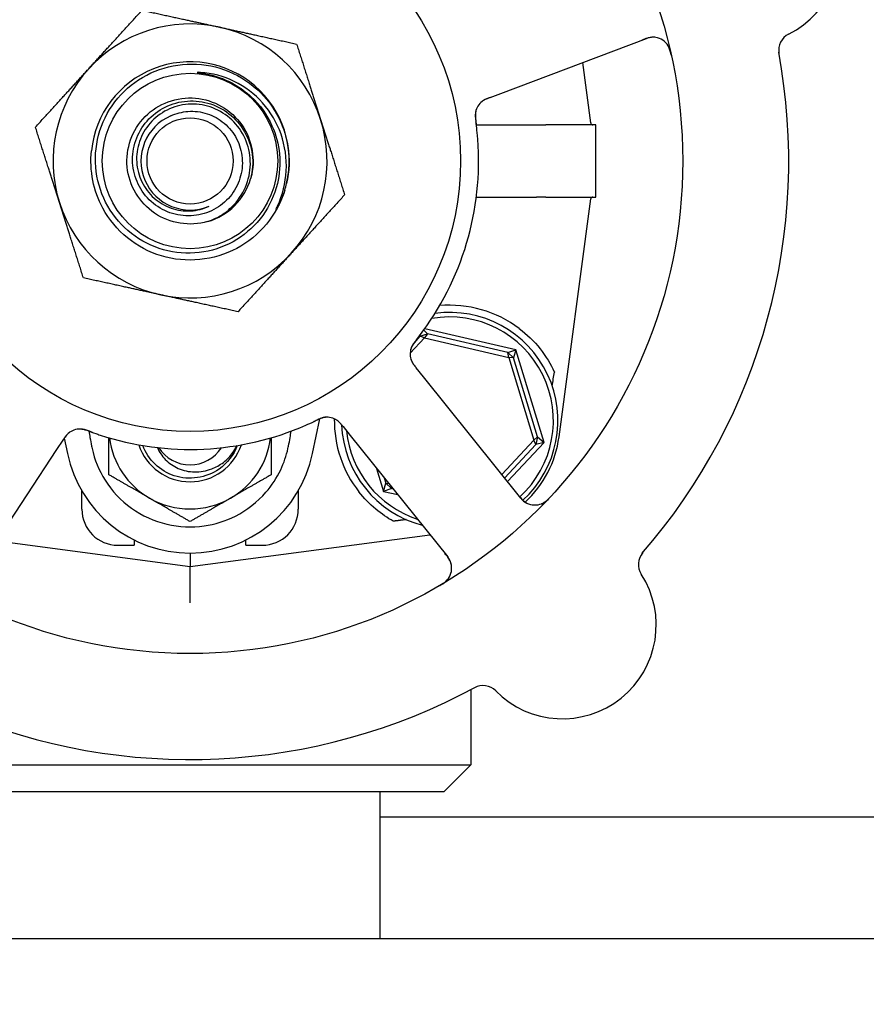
# Model space of a CAD drawing. Header units: inches. Extents: x 36 to 1719, y -84 to 1122.
# Tile 551 of 558: x 1062.52 to 1065.46, y 894.84 to 898.26. Entities that reach past the tile are written whole.
import ezdxf

# ---------------------------------------------------------------- set-up
doc = ezdxf.new("R2010")
doc.units = ezdxf.units.IN
doc.header["$LTSCALE"] = 48
doc.header["$MEASUREMENT"] = 0
doc.layers.add('Dimension (ANSI)', color=7, linetype='Continuous', lineweight=25)
doc.layers.add('Visible (ANSI)', color=7, linetype='Continuous', lineweight=30)
doc.styles.add('Note Text (ANSI)', font='tahoma.ttf')
doc.dimstyles.new('Architectural (ANSI)', dxfattribs={"dimscale": 48, "dimtxt": 0.125, "dimasz": 0.098425, "dimexe": 0.125, "dimexo": 0.0625, "dimgap": 0.031496, "dimtad": 0, "dimtih": 1, "dimtoh": 1, "dimdec": 4, "dimrnd": 1e-08, "dimzin": 3, "dimdsep": 46, "dimlunit": 4, "dimtxsty": 'Note Text (ANSI)', "dimcen": 0.09, "dimdle": 0.393701, "dimclrd": 256, "dimclre": 256, "dimclrt": 256, "dimadec": 0, "dimazin": 3, "dimtfac": 0.96, "dimtofl": 0, "dimtmove": 0, "dimatfit": 3, "dimfxl": 1, "dimfrac": 2, "dimtolj": 1, "dimtzin": 12, "dimlwd": -1, "dimlwe": -1, "dimarcsym": 0})

# ---------------------------------------------------------------- blocks, each defined once
blk = doc.blocks.new('*D17')
at = {"layer": 'Defpoints', "color": 0, "transparency": 16777216}
for p in [(1046.9177, 898.4914), (1046.9177, 757.4914), (1135.1195, 757.4914)]:
    blk.add_point(p, dxfattribs=at)
at = {"layer": 'Dimension (ANSI)', "transparency": 16777216}
for p, q in [((1049.9177, 898.4914), (1141.1195, 898.4914)), ((1135.1195, 893.767), (1135.1195, 837.1221)), ((1135.1195, 762.2158), (1135.1195, 827.8607)), ((1049.9177, 757.4914), (1141.1195, 757.4914))]:
    blk.add_line(p, q, dxfattribs=at)
for points in [[(1134.3321, 893.767), (1135.9069, 893.767), (1135.1195, 898.4914)], [(1134.3321, 762.2158), (1135.9069, 762.2158), (1135.1195, 757.4914)]]:
    blk.add_solid(points, dxfattribs=at)
at = {"layer": 'Dimension (ANSI)', "transparency": 16777216, "insert": (1125.0215, 835.6103), "char_height": 6, "attachment_point": 1, "style": 'Note Text (ANSI)'}
blk.add_mtext('\\A1;11\'-9"', dxfattribs=at)

msp = doc.modelspace()

# ---------------------------------------------------------------- linework, layer by layer
at = {"layer": 'Visible (ANSI)'}
for p, q in [((1064.19113, 898.00054), (1064.6955, 898.19154)), ((1064.50273, 897.89818), (1064.47481, 898.10797)), ((1064.15383, 897.98641), (1064.19113, 898.00054)), ((1064.10615, 897.89168), (1064.31457, 897.89168)), ((1064.52028, 897.8914), (1064.34667, 897.8914)), ((1064.52028, 897.6414), (1064.52028, 897.8914)), ((1064.10615, 897.64112), (1064.31457, 897.64112)), ((1064.34667, 897.6414), (1064.52028, 897.6414)), ((1064.39292, 896.80974), (1064.50273, 897.63462)), ((1063.91066, 897.15869), (1063.89636, 897.14336)), ((1063.91066, 897.15869), (1063.93655, 897.16659)), ((1063.91066, 897.15869), (1063.91148, 897.16302)), ((1063.92659, 897.15285), (1063.91066, 897.15869)), ((1063.92374, 897.17957), (1063.93655, 897.16659)), ((1063.93655, 897.16659), (1063.92659, 897.15285)), ((1064.24301, 897.11172), (1063.92745, 897.18473)), ((1064.21547, 897.10206), (1063.93655, 897.16659)), ((1063.87691, 897.09962), (1063.92659, 897.15285)), ((1063.92659, 897.15285), (1064.21839, 897.08534)), ((1064.21547, 897.10206), (1064.24301, 897.11172)), ((1064.21547, 897.10206), (1064.23526, 897.08359)), ((1064.21839, 897.08534), (1064.21547, 897.10206)), ((1064.24301, 897.11172), (1064.23526, 897.08359)), ((1064.34097, 896.79076), (1064.24301, 897.11172)), ((1064.23526, 897.08359), (1064.21839, 897.08534)), ((1064.21839, 897.08534), (1064.30582, 896.79889)), ((1064.31883, 896.80977), (1064.23526, 897.08359)), ((1063.92304, 897.01775), (1063.89806, 897.04888)), ((1064.26056, 896.59709), (1063.92304, 897.01775)), ((1063.53894, 896.75185), (1063.56438, 896.87257)), ((1063.64459, 896.84547), (1063.66955, 896.81437)), ((1063.66955, 896.81437), (1064.00706, 896.3937)), ((1062.65202, 896.76564), (1062.67391, 896.79901)), ((1062.6779, 896.80504), (1062.68911, 896.75185)), ((1064.30582, 896.79889), (1064.19441, 896.67953)), ((1064.20429, 896.66722), (1064.31273, 896.7834)), ((1064.21417, 896.6549), (1064.34097, 896.79076)), ((1064.30582, 896.79889), (1064.31883, 896.80977)), ((1064.31273, 896.7834), (1064.30582, 896.79889)), ((1064.31883, 896.80977), (1064.31273, 896.7834)), ((1064.34097, 896.79076), (1064.31273, 896.7834)), ((1064.31883, 896.80977), (1064.34097, 896.79076)), ((1062.35625, 896.31465), (1062.65202, 896.76564)), ((1063.76073, 896.70072), (1063.78504, 896.62107)), ((1063.78504, 896.62107), (1063.79279, 896.64921)), ((1063.7871, 896.66785), (1063.79279, 896.64921)), ((1063.79279, 896.64921), (1063.80291, 896.64815)), ((1063.81258, 896.63074), (1063.79279, 896.64921)), ((1062.73903, 896.55922), (1062.73903, 896.62243)), ((1063.48903, 896.62243), (1063.48903, 896.55922)), ((1063.81258, 896.63074), (1063.78504, 896.62107)), ((1063.78504, 896.62107), (1063.83366, 896.60982)), ((1063.81138, 896.63759), (1063.81258, 896.63074)), ((1063.81258, 896.63074), (1063.81786, 896.62952)), ((1062.44454, 896.44927), (1063.11403, 896.36015)), ((1062.92028, 896.45277), (1062.92028, 896.43422)), ((1063.11403, 896.36015), (1063.94521, 896.4708)), ((1063.30778, 896.43422), (1063.30778, 896.45277)), ((1062.86403, 896.43422), (1062.92028, 896.43422)), ((1063.11403, 896.40715), (1063.11403, 896.36015)), ((1063.30778, 896.43422), (1063.36403, 896.43422)), ((1063.11403, 896.23405), (1063.11403, 896.36015)), ((1064.08778, 895.93407), (1064.08778, 895.67265)), ((1062.14028, 895.67265), (1064.08778, 895.67265)), ((1063.99403, 895.5789), (1064.08778, 895.67265)), ((1063.99403, 895.5789), (1062.23403, 895.5789)), ((1063.77153, 895.5789), (1063.77153, 895.0714)), ((1092.16768, 895.4914), (1063.77153, 895.4914)), ((1052.24768, 895.0714), (1091.74768, 895.0714))]:
    msp.add_line(p, q, dxfattribs=at)
for radius in [1.7075, 0.9375, 0.30408, 0.14917]:
    msp.add_circle((1063.11403, 897.7664), radius, dxfattribs=at)
for centre, radius, start, end in [((1065.04285, 898.49685), 0.325, 296.66113, 104.82247), ((1063.11403, 897.7664), 0.475, 77.64769, 137.64769), ((1063.11403, 897.7664), 0.475, 17.64769, 77.64769), ((1064.71763, 898.13309), 0.0625, 12.88035, 110.7418), ((1065.21672, 898.15055), 0.0625, 116.66113, 190.3534), ((1063.11403, 897.7664), 2.075, 318.99965, 10.48395), ((1063.11403, 897.7664), 0.34375, 346.81176, 174.08625), ((1063.11403, 897.7664), 0.34375, 346.81176, 174.08625), ((1063.11403, 897.7664), 0.475, 137.64769, 197.64769), ((1064.16481, 897.92374), 0.0625, 128.31583, 168.22862), ((1063.11403, 897.7664), 0.17, 112.97308, 292.97308), ((1063.11403, 897.7664), 0.475, 317.64769, 17.64769), ((1064.51048, 897.89921), 0.00781, 187.58266, 270), ((1063.11403, 897.7664), 1, 323.83299, 5.65061), ((1063.11403, 897.7664), 0.21875, 286.09118, 343.65421), ((1063.11403, 897.7664), 0.34375, 342.85926, 346.81176), ((1064.51048, 897.63359), 0.00781, 90, 172.41734), ((1063.11403, 897.7664), 0.475, 197.64769, 257.64769), ((1063.11403, 897.7664), 0.475, 257.64769, 317.64769), ((1064.01403, 896.8664), 0.4, 52.97261, 94.99892), ((1064.01403, 896.8664), 0.35938, 312.5485, 99.97535), ((1064.01403, 896.8664), 0.375, 312.58331, 97.82604), ((1063.93936, 897.09728), 0.0625, 161.2706, 202.30345), ((1063.11403, 897.7664), 1, 251.83299, 293.65061), ((1063.58838, 896.81566), 0.0625, 56.31583, 96.22862), ((1064.01403, 896.8664), 0.4, 179.10653, 218.18136), ((1064.01403, 896.8664), 0.375, 182.20116, 255.29323), ((1062.7327, 896.77468), 0.0625, 89.2706, 130.30345), ((1064.01403, 896.8664), 0.35938, 185.69755, 251.78605), ((1063.11403, 896.8414), 0.2815, 187.18473, 240), ((1063.11403, 896.8414), 0.18733, 198.38115, 341.61885), ((1063.11403, 896.8414), 0.2815, 300, 352.81527), ((1064.0212, 896.85922), 0.375, 312.75403, 352.41734), ((1063.11403, 896.8414), 0.43425, 191.9007, 348.0993), ((1063.11403, 896.8414), 0.12866, 212.48137, 327.51863), ((1063.11403, 896.8414), 0.2815, 240, 300), ((1064.3093, 896.63621), 0.0625, 218.7418, 316.60325), ((1062.86403, 896.55922), 0.125, 180, 270), ((1063.36403, 896.55922), 0.125, 270, 0), ((1064.7304, 896.36774), 0.0625, 139.1302, 212.82247), ((1063.95832, 896.35459), 0.0625, 300.88035, 38.7418), ((1064.40476, 896.1577), 0.325, 224.66113, 32.82247), ((1063.11403, 897.7664), 2.075, 246.99965, 298.48395), ((1064.12914, 895.88532), 0.0625, 44.66113, 118.3534)]:
    msp.add_arc(centre, radius, start, end, dxfattribs=at)
msp.add_ellipse((1064.61198, 899.87623), major_axis=(-0.57653, -4.33091), ratio=0.0429148, start_param=0.8462542, end_param=0.8607442, dxfattribs=at)
for points, weights in [([(1062.76299, 898.0864), (1062.84874, 898.18046), (1062.94775, 898.28907)], [1, 1.0379548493, 1]), ([(1062.94775, 898.28907), (1063.09131, 898.25763), (1063.21564, 898.2304)], [1, 1.0379548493, 1]), ([(1063.21564, 898.2304), (1063.33997, 898.20317), (1063.48353, 898.17174)], [1, 1.0379548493, 1]), ([(1063.48353, 898.17174), (1063.52809, 898.03169), (1063.56667, 897.9104)], [1, 1.0379548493, 1]), ([(1062.57824, 897.88373), (1062.67725, 897.99234), (1062.76299, 898.0864)], [1, 1.0379548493, 1]), ([(1063.56667, 897.9104), (1063.60526, 897.78911), (1063.64981, 897.64907)], [1, 1.0379548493, 1]), ([(1062.66138, 897.6224), (1062.62279, 897.74368), (1062.57824, 897.88373)], [1, 1.0379548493, 1]), ([(1063.64981, 897.64907), (1063.5508, 897.54046), (1063.46506, 897.4464)], [1, 1.0379548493, 1]), ([(1062.74452, 897.36106), (1062.69996, 897.50111), (1062.66138, 897.6224)], [1, 1.0379548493, 1]), ([(1063.46506, 897.4464), (1063.37931, 897.35234), (1063.28031, 897.24373)], [1, 1.0379548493, 1]), ([(1063.01241, 897.30239), (1062.88808, 897.32962), (1062.74452, 897.36106)], [1, 1.0379548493, 1]), ([(1063.28031, 897.24373), (1063.13674, 897.27517), (1063.01241, 897.30239)], [1, 1.0379548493, 1]), ([(1062.83253, 896.67887), (1062.83253, 896.74721), (1062.83253, 896.80684)], [1, 1.02953838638, 1.01310023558]), ([(1063.39553, 896.80684), (1063.39553, 896.74721), (1063.39553, 896.67887)], [1.01310023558, 1.02953838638, 1]), ([(1062.97328, 896.59761), (1062.90795, 896.63533), (1062.83253, 896.67887)], [1, 1.0379548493, 1]), ([(1063.39553, 896.67887), (1063.3201, 896.63533), (1063.25478, 896.59761)], [1, 1.0379548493, 1]), ([(1063.11403, 896.51635), (1063.0386, 896.5599), (1062.97328, 896.59761)], [1, 1.0379548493, 1]), ([(1063.25478, 896.59761), (1063.18945, 896.5599), (1063.11403, 896.51635)], [1, 1.0379548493, 1]), ([(1063.86307, 896.52312), (1063.84074, 896.52029), (1063.81845, 896.51747)], [0.999969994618, 0.999969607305, 0.999970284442])]:
    msp.add_rational_spline(points, weights, degree=2, dxfattribs=at)
for points, knots in [([(1064.72547, 898.1951), (1064.7248, 898.19517), (1064.72397, 898.19525), (1064.7206, 898.19547), (1064.71811, 898.19549), (1064.71123, 898.19489), (1064.70696, 898.1942), (1064.69882, 898.19221), (1064.69503, 898.19108), (1064.68945, 898.18917), (1064.68778, 898.18858), (1064.68413, 898.18724), (1064.68212, 898.18648), (1064.68015, 898.18573)], [0.11682073, 0.11682073, 0.11682073, 0.11682073, 0.13209763, 0.13209763, 0.17640845, 0.17640845, 0.22121696, 0.22121696, 0.25582457, 0.25582457, 0.27005755, 0.27005755, 0.2865375, 0.2865375, 0.2865375, 0.2865375]), ([(1064.7817, 898.13305), (1064.78152, 898.13384), (1064.78135, 898.13463), (1064.7806, 898.13797), (1064.77998, 898.14061), (1064.77869, 898.14546), (1064.77806, 898.14767), (1064.77653, 898.15245), (1064.7756, 898.15506), (1064.77394, 898.15917), (1064.7732, 898.16083), (1064.77171, 898.16388), (1064.77095, 898.16529), (1064.76935, 898.16801), (1064.76851, 898.1693), (1064.76741, 898.17086), (1064.76709, 898.1713), (1064.76682, 898.17166)], [0, 0, 0, 0, 0.00673636, 0.00673636, 0.02806078, 0.02806078, 0.0453371, 0.0453371, 0.06652159, 0.06652159, 0.08352226, 0.08352226, 0.10158901, 0.10158901, 0.12223493, 0.12223493, 0.13206643, 0.13206643, 0.13206643, 0.13206643]), ([(1063.39804, 897.88866), (1063.4121, 897.85747), (1063.42088, 897.82416), (1063.42726, 897.75585), (1063.42476, 897.7213), (1063.40708, 897.64816), (1063.38979, 897.61072), (1063.34173, 897.54433), (1063.31133, 897.51608), (1063.24121, 897.47263), (1063.20211, 897.45794), (1063.12021, 897.44428), (1063.07819, 897.44554), (1062.99673, 897.46412), (1062.95809, 897.48136), (1062.88935, 897.52978), (1062.85996, 897.56059), (1062.81447, 897.63194), (1062.79888, 897.67185), (1062.7838, 897.75565), (1062.78454, 897.79876), (1062.80251, 897.88253), (1062.81966, 897.92237), (1062.8684, 897.99349), (1062.89959, 898.02402), (1062.97212, 898.0716), (1063.01282, 898.0881), (1063.0985, 898.10467), (1063.14269, 898.10449), (1063.22877, 898.08718), (1063.26982, 898.07013), (1063.34333, 898.02114), (1063.37502, 897.98959), (1063.3998, 897.95286)], [-5.0704915, -5.0704915, -5.0704915, -5.0704915, -4.8092414, -4.8092414, -4.5465572, -4.5465572, -4.2346915, -4.2346915, -3.9208419, -3.9208419, -3.6050086, -3.6050086, -3.2871921, -3.2871921, -2.9673924, -2.9673924, -2.64561, -2.64561, -2.321845, -2.321845, -1.9960977, -1.9960977, -1.6683683, -1.6683683, -1.3386572, -1.3386572, -1.0069646, -1.0069646, -0.6732907, -0.6732907, -0.3376357, -0.3376357, 0, 0, 0, 0]), ([(1063.15047, 898.07345), (1063.14516, 898.0738), (1063.14115, 898.07384), (1063.13919, 898.07368), (1063.13892, 898.07365), (1063.13867, 898.07359), (1063.13862, 898.07357), (1063.13856, 898.07354), (1063.13854, 898.07353), (1063.13852, 898.07351), (1063.13851, 898.07351), (1063.1385, 898.07349), (1063.1385, 898.07348), (1063.1385, 898.07346), (1063.13851, 898.07346), (1063.13852, 898.07343), (1063.13854, 898.07342), (1063.13861, 898.07337), (1063.13871, 898.07333), (1063.13911, 898.0732), (1063.1395, 898.07312), (1063.14135, 898.07275), (1063.1439, 898.07239), (1063.15756, 898.07042), (1063.18182, 898.06714), (1063.21161, 898.05714)], [-0.37606241, -0.37606241, -0.37606241, -0.37606241, -0.30741129, -0.30741129, -0.29779295, -0.29779295, -0.29494673, -0.29494673, -0.2937317, -0.2937317, -0.29301265, -0.29301265, -0.29238719, -0.29238719, -0.29165629, -0.29165629, -0.29047649, -0.29047649, -0.28622321, -0.28622321, -0.27736006, -0.27736006, -0.23942142, -0.23942142, 0, 0, 0, 0]), ([(1063.41758, 897.61055), (1063.43495, 897.64884), (1063.44507, 897.69001), (1063.44962, 897.77514), (1063.44354, 897.81833), (1063.41528, 897.89911), (1063.39367, 897.93601), (1063.33794, 897.99873), (1063.30461, 898.02414), (1063.23074, 898.06022), (1063.19106, 898.07083), (1063.15047, 898.07345)], [-1.5992336, -1.5992336, -1.5992336, -1.5992336, -1.2791425, -1.2791425, -0.9499666, -0.9499666, -0.6270496, -0.6270496, -0.3103934, -0.3103934, 0, 0, 0, 0]), ([(1063.21161, 898.05714), (1063.23119, 898.05057), (1063.25003, 898.04214), (1063.289, 898.01987), (1063.30857, 898.00545), (1063.35663, 897.96056), (1063.38098, 897.9265), (1063.39804, 897.88866)], [-0.65841937, -0.65841937, -0.65841937, -0.65841937, -0.50117447, -0.50117447, -0.31635325, -0.31635325, 0, 0, 0, 0]), ([(1063.17466, 897.55622), (1063.11319, 897.53849), (1063.04407, 897.54949), (1062.99115, 897.58542), (1062.93823, 897.62135), (1062.90251, 897.68153), (1062.89631, 897.74519), (1062.89011, 897.80885), (1062.91354, 897.87479), (1062.95853, 897.92026), (1063.00352, 897.96572), (1063.06919, 897.98985), (1063.13291, 897.98433), (1063.19663, 897.97881), (1063.25717, 897.94374), (1063.29367, 897.89122), (1063.33016, 897.8387), (1063.34191, 897.76973), (1063.32486, 897.7081), (1063.32456, 897.70701), (1063.32425, 897.70592), (1063.32393, 897.70484)], [16.9979155, 16.9979155, 16.9979155, 16.9979155, 17.8752194, 17.8752194, 17.8752194, 18.7524691, 18.7524691, 18.7524691, 19.6296647, 19.6296647, 19.6296647, 20.5068064, 20.5068064, 20.5068064, 21.3838943, 21.3838943, 21.3838943, 22.2609286, 22.2609286, 22.2609286, 22.2764365, 22.2764365, 22.2764365, 22.2764365]), ([(1063.04767, 897.92291), (1063.06625, 897.93153), (1063.08622, 897.93673), (1063.12915, 897.94), (1063.15177, 897.93727), (1063.19499, 897.92323), (1063.21513, 897.91196), (1063.25021, 897.88217), (1063.26473, 897.86386), (1063.28611, 897.82245), (1063.29266, 897.79971), (1063.29674, 897.75271), (1063.29413, 897.7289), (1063.27985, 897.68332), (1063.26824, 897.66204), (1063.23734, 897.62487), (1063.21828, 897.60941), (1063.17506, 897.58651), (1063.15127, 897.57938), (1063.10201, 897.57457), (1063.07701, 897.57705), (1063.02907, 897.59149), (1063.00663, 897.60343), (1062.96733, 897.63538), (1062.95092, 897.65517), (1062.92644, 897.70017), (1062.9187, 897.725), (1062.91311, 897.7765), (1062.91541, 897.80269), (1062.92997, 897.85301), (1062.94219, 897.87663), (1062.97515, 897.91809), (1062.99565, 897.93547), (1063.0424, 897.96157), (1063.06825, 897.96995), (1063.12198, 897.97639), (1063.14936, 897.97429), (1063.20208, 897.95967), (1063.22687, 897.94719), (1063.27052, 897.91328), (1063.2889, 897.8921), (1063.31668, 897.84364), (1063.32572, 897.81678), (1063.33307, 897.76082), (1063.3312, 897.73225), (1063.32393, 897.70483)], [-4.2480515, -4.2480515, -4.2480515, -4.2480515, -4.0909216, -4.0909216, -3.9177275, -3.9177275, -3.7423694, -3.7423694, -3.5648477, -3.5648477, -3.385163, -3.385163, -3.2033156, -3.2033156, -3.0193061, -3.0193061, -2.8331349, -2.8331349, -2.6448024, -2.6448024, -2.4543091, -2.4543091, -2.2616553, -2.2616553, -2.0668416, -2.0668416, -1.8698684, -1.8698684, -1.6707361, -1.6707361, -1.469445, -1.469445, -1.2659958, -1.2659958, -1.0603886, -1.0603886, -0.8526241, -0.8526241, -0.6427026, -0.6427026, -0.4306244, -0.4306244, -0.2163901, -0.2163901, 0, 0, 0, 0]), ([(1064.14608, 897.98343), (1064.1451, 897.98304), (1064.14412, 897.98264), (1064.1403, 897.98102), (1064.13741, 897.97967), (1064.13213, 897.97682), (1064.12968, 897.97529), (1064.12605, 897.97269), (1064.12472, 897.97164), (1064.12299, 897.97016), (1064.12248, 897.96971), (1064.12191, 897.96918), (1064.1218, 897.96909), (1064.1217, 897.96899)], [0.016833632, 0.016833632, 0.016833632, 0.016833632, 0.024996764, 0.024996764, 0.048690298, 0.048690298, 0.071674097, 0.071674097, 0.086017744, 0.086017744, 0.092484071, 0.092484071, 0.093980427, 0.093980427, 0.093980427, 0.093980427]), ([(1064.15368, 897.98635), (1064.15277, 897.98601), (1064.15185, 897.98566), (1064.15007, 897.98498), (1064.1492, 897.98465), (1064.14667, 897.98367), (1064.14506, 897.98304), (1064.14248, 897.98197), (1064.14146, 897.98154), (1064.13759, 897.97985), (1064.13522, 897.97866), (1064.13167, 897.97669), (1064.12995, 897.97561), (1064.12747, 897.97385), (1064.12681, 897.97336), (1064.12585, 897.97261), (1064.12549, 897.97233), (1064.12533, 897.97219), (1064.12531, 897.97218), (1064.12531, 897.97218)], [0, 0, 0, 0, 0.00805947, 0.00805947, 0.01607833, 0.01607833, 0.0318321, 0.0318321, 0.04288224, 0.04288224, 0.07619177, 0.07619177, 0.108399, 0.108399, 0.1204764, 0.1204764, 0.12953115, 0.12953115, 0.13163231, 0.13163231, 0.13163231, 0.13163231]), ([(1063.17466, 897.55622), (1063.19388, 897.5625), (1063.21214, 897.57141), (1063.24549, 897.59394), (1063.26045, 897.60739), (1063.29119, 897.64401), (1063.30475, 897.66856), (1063.32148, 897.72114), (1063.32464, 897.74861), (1063.32017, 897.80283), (1063.31275, 897.82907), (1063.28834, 897.87683), (1063.27173, 897.89796), (1063.23158, 897.93234), (1063.20852, 897.94537), (1063.15903, 897.96164), (1063.13314, 897.96487), (1063.08195, 897.96115), (1063.05715, 897.95438), (1063.01192, 897.93181), (1062.99187, 897.91635), (1062.95915, 897.87884), (1062.94668, 897.85725), (1062.93095, 897.81084), (1062.92769, 897.78652), (1062.93075, 897.73838), (1062.9369, 897.71503), (1062.95771, 897.67237), (1062.97205, 897.65343), (1063.00696, 897.62242), (1063.0271, 897.61056), (1063.07046, 897.59544), (1063.09321, 897.59219), (1063.13829, 897.59467), (1063.16019, 897.60023), (1063.18038, 897.60988)], [-3.1722778, -3.1722778, -3.1722778, -3.1722778, -3.0186699, -3.0186699, -2.8665315, -2.8665315, -2.6554083, -2.6554083, -2.4471425, -2.4471425, -2.2417348, -2.2417348, -2.0391858, -2.0391858, -1.8394961, -1.8394961, -1.6426663, -1.6426663, -1.4486971, -1.4486971, -1.2575891, -1.2575891, -1.0693429, -1.0693429, -0.8839593, -0.8839593, -0.7014387, -0.7014387, -0.5217818, -0.5217818, -0.3449893, -0.3449893, -0.1710619, -0.1710619, 0, 0, 0, 0]), ([(1063.3998, 897.95286), (1063.41335, 897.93278), (1063.42469, 897.91129), (1063.44269, 897.86592), (1063.44924, 897.84214), (1063.46011, 897.77468), (1063.45862, 897.7305), (1063.44871, 897.68797)], [-0.70402922, -0.70402922, -0.70402922, -0.70402922, -0.51973951, -0.51973951, -0.33275492, -0.33275492, 0, 0, 0, 0]), ([(1064.10525, 897.94267), (1064.1051, 897.94216), (1064.10495, 897.94163), (1064.10457, 897.94014), (1064.10433, 897.93911), (1064.10402, 897.93738), (1064.10394, 897.93692), (1064.10366, 897.93508), (1064.10346, 897.93347), (1064.1032, 897.93), (1064.10312, 897.92826), (1064.10308, 897.92496), (1064.10309, 897.92352), (1064.1032, 897.91943), (1064.10336, 897.91654), (1064.1038, 897.91116), (1064.10405, 897.90864), (1064.1047, 897.9029), (1064.10511, 897.89967), (1064.10563, 897.89569), (1064.10573, 897.89491), (1064.10583, 897.89414)], [0.13529987, 0.13529987, 0.13529987, 0.13529987, 0.15041628, 0.15041628, 0.17862374, 0.17862374, 0.18801436, 0.18801436, 0.213705, 0.213705, 0.23365386, 0.23365386, 0.24706171, 0.24706171, 0.26969874, 0.26969874, 0.28871803, 0.28871803, 0.31389263, 0.31389263, 0.31994869, 0.31994869, 0.31994869, 0.31994869]), ([(1064.1038, 897.93733), (1064.1038, 897.93733), (1064.10378, 897.93726), (1064.1037, 897.93688), (1064.10361, 897.93642), (1064.10338, 897.93513), (1064.10323, 897.93423), (1064.10288, 897.93143), (1064.1027, 897.9293), (1064.10262, 897.92535), (1064.10263, 897.92366), (1064.10275, 897.92058), (1064.10283, 897.91924), (1064.10309, 897.9157), (1064.10332, 897.9134), (1064.10388, 897.90867), (1064.10421, 897.9062), (1064.10461, 897.90327), (1064.10469, 897.90273), (1064.10476, 897.90218)], [0.07093315, 0.07093315, 0.07093315, 0.07093315, 0.07636582, 0.07636582, 0.08666451, 0.08666451, 0.09983227, 0.09983227, 0.12422951, 0.12422951, 0.14000403, 0.14000403, 0.15098746, 0.15098746, 0.16837573, 0.16837573, 0.18725581, 0.18725581, 0.19162474, 0.19162474, 0.19162474, 0.19162474]), ([(1064.10917, 897.86486), (1064.10822, 897.87442), (1064.10686, 897.88631), (1064.10559, 897.89601), (1064.1053, 897.89822), (1064.10503, 897.90025), (1064.10478, 897.9021)], [0, 0, 0, 0, 0.41999651, 0.41999651, 0.41999651, 0.51583384, 0.51583384, 0.51583384, 0.51583384]), ([(1064.31457, 897.89168), (1064.31466, 897.89168), (1064.31475, 897.89168), (1064.31511, 897.89168), (1064.31538, 897.89168), (1064.31605, 897.89167), (1064.31646, 897.89167), (1064.31804, 897.89167), (1064.31921, 897.89166), (1064.32306, 897.89163), (1064.32557, 897.8916), (1064.32968, 897.89154), (1064.33096, 897.89152), (1064.3322, 897.8915)], [0.065326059, 0.065326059, 0.065326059, 0.065326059, 0.065886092, 0.065886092, 0.067505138, 0.067505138, 0.069967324, 0.069967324, 0.077104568, 0.077104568, 0.093330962, 0.093330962, 0.101340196, 0.101340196, 0.101340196, 0.101340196]), ([(1063.44251, 897.66509), (1063.4161, 897.57945), (1063.35475, 897.50516), (1063.27566, 897.46302), (1063.1966, 897.4209), (1063.10077, 897.41141), (1063.01499, 897.43722), (1062.92924, 897.46302), (1062.85457, 897.52377), (1062.81187, 897.60248), (1062.77908, 897.66294), (1062.76544, 897.73343), (1062.77227, 897.80183)], [5.0115512, 5.0115512, 5.0115512, 5.0115512, 5.7936548, 5.7936548, 5.7936548, 6.5754431, 6.5754431, 6.5754431, 7.3569225, 7.3569225, 7.3569225, 7.9571961, 7.9571961, 7.9571961, 7.9571961]), ([(1063.44251, 897.66509), (1063.43298, 897.63435), (1063.4214, 897.61293), (1063.41496, 897.60194), (1063.41372, 897.59999), (1063.41286, 897.59885), (1063.41269, 897.59864), (1063.41252, 897.59847), (1063.41248, 897.59843), (1063.41243, 897.5984), (1063.41241, 897.59839), (1063.41238, 897.59838), (1063.41237, 897.59838), (1063.41236, 897.59838), (1063.41235, 897.59839), (1063.41234, 897.59839), (1063.41233, 897.5984), (1063.41232, 897.59842), (1063.41232, 897.59844), (1063.41232, 897.59852), (1063.41233, 897.59861), (1063.41268, 897.59998), (1063.41482, 897.60446), (1063.41758, 897.61055)], [-0.32425255, -0.32425255, -0.32425255, -0.32425255, -0.13434383, -0.13434383, -0.07553483, -0.07553483, -0.06406424, -0.06406424, -0.06072925, -0.06072925, -0.05932586, -0.05932586, -0.05850628, -0.05850628, -0.05780445, -0.05780445, -0.05699234, -0.05699234, -0.05569314, -0.05569314, -0.05100977, -0.05100977, 0, 0, 0, 0]), ([(1064.3322, 897.64129), (1064.32804, 897.64123), (1064.3236, 897.64116), (1064.31804, 897.64113), (1064.31734, 897.64113), (1064.31628, 897.64112), (1064.3159, 897.64112), (1064.31529, 897.64112), (1064.31506, 897.64112), (1064.31474, 897.64112), (1064.31465, 897.64112), (1064.31457, 897.64112)], [0.027184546, 0.027184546, 0.027184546, 0.027184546, 0.056924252, 0.056924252, 0.061161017, 0.061161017, 0.063446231, 0.063446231, 0.064876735, 0.064876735, 0.065401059, 0.065401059, 0.065401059, 0.065401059]), ([(1063.89857, 897.14632), (1063.90351, 897.1526), (1063.91042, 897.16153), (1063.91634, 897.1695), (1063.91808, 897.17183), (1063.91975, 897.1741), (1063.92133, 897.17626)], [0.48416631, 0.48416631, 0.48416631, 0.48416631, 0.88318571, 0.88318571, 0.88318571, 1, 1, 1, 1]), ([(1064.2549, 897.18574), (1064.28147, 897.1657), (1064.30637, 897.14141), (1064.3479, 897.08923), (1064.36446, 897.06131), (1064.37662, 897.03529), (1064.37686, 897.03477), (1064.3771, 897.03426)], [2.42631602, 2.42631602, 2.42631602, 2.42631602, 2.67966729, 2.67966729, 2.93613935, 2.93613935, 2.94129083, 2.94129083, 2.94129083, 2.94129083]), ([(1063.90357, 897.15271), (1063.90156, 897.15012), (1063.89956, 897.14757), (1063.89594, 897.14282), (1063.89431, 897.14063), (1063.89134, 897.13648), (1063.88997, 897.1345), (1063.88781, 897.1312), (1063.88694, 897.12984), (1063.88511, 897.12682), (1063.88421, 897.12523), (1063.88267, 897.12233), (1063.88204, 897.12104), (1063.88067, 897.11802), (1063.88007, 897.11648), (1063.87913, 897.11375), (1063.87877, 897.11249), (1063.87849, 897.11142)], [0, 0, 0, 0, 0.0253292, 0.0253292, 0.04592782, 0.04592782, 0.06431613, 0.06431613, 0.07801539, 0.07801539, 0.09688899, 0.09688899, 0.11755369, 0.11755369, 0.15067695, 0.15067695, 0.17984281, 0.17984281, 0.17984281, 0.17984281]), ([(1063.89856, 897.14632), (1063.898, 897.14561), (1063.89745, 897.1449), (1063.89632, 897.14348), (1063.89575, 897.14276), (1063.89369, 897.14012), (1063.89218, 897.13813), (1063.88929, 897.13416), (1063.8879, 897.13214), (1063.88591, 897.12902), (1063.88519, 897.12783), (1063.88358, 897.12503), (1063.88279, 897.1235), (1063.88166, 897.12111), (1063.88125, 897.12014), (1063.8805, 897.11827), (1063.88017, 897.11734), (1063.87994, 897.11666), (1063.8799, 897.11653), (1063.8799, 897.11653)], [0, 0, 0, 0, 0.00712604, 0.00712604, 0.01419238, 0.01419238, 0.03284312, 0.03284312, 0.05207098, 0.05207098, 0.06472354, 0.06472354, 0.08419423, 0.08419423, 0.09866358, 0.09866358, 0.11516786, 0.11516786, 0.12167905, 0.12167905, 0.12167905, 0.12167905]), ([(1063.87922, 897.08028), (1063.8793, 897.08001), (1063.87939, 897.07972), (1063.87973, 897.07861), (1063.88003, 897.07774), (1063.88094, 897.07525), (1063.88163, 897.07359), (1063.88389, 897.06875), (1063.88577, 897.0655), (1063.88953, 897.05984), (1063.89137, 897.05735), (1063.89319, 897.05502)], [0.094581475, 0.094581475, 0.094581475, 0.094581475, 0.097636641, 0.097636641, 0.105884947, 0.105884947, 0.120706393, 0.120706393, 0.149460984, 0.149460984, 0.172558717, 0.172558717, 0.172558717, 0.172558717]), ([(1063.88117, 897.07447), (1063.88117, 897.07447), (1063.88117, 897.07447), (1063.88118, 897.07444), (1063.88121, 897.07437), (1063.88133, 897.07406), (1063.88145, 897.07377), (1063.88202, 897.07242), (1063.88283, 897.07064), (1063.88412, 897.06823), (1063.88446, 897.06762), (1063.88638, 897.0643), (1063.88827, 897.06149), (1063.89184, 897.05674), (1063.89298, 897.05527), (1063.89479, 897.05298), (1063.89542, 897.05219), (1063.8967, 897.05058), (1063.89737, 897.04975), (1063.89803, 897.04893)], [0.05598665, 0.05598665, 0.05598665, 0.05598665, 0.05687301, 0.05687301, 0.0600697, 0.0600697, 0.06858049, 0.06858049, 0.09786867, 0.09786867, 0.10758076, 0.10758076, 0.14991049, 0.14991049, 0.16694482, 0.16694482, 0.17567446, 0.17567446, 0.18444701, 0.18444701, 0.18444701, 0.18444701]), ([(1063.51518, 896.85039), (1063.52398, 896.85424), (1063.53487, 896.85921), (1063.5437, 896.86342), (1063.54572, 896.86437), (1063.54757, 896.86526), (1063.54924, 896.86607)], [0, 0, 0, 0, 0.41999651, 0.41999651, 0.41999651, 0.51583384, 0.51583384, 0.51583384, 0.51583384]), ([(1063.58797, 896.87816), (1063.58744, 896.87815), (1063.58689, 896.87812), (1063.58536, 896.87803), (1063.58431, 896.87793), (1063.58256, 896.8777), (1063.5821, 896.87763), (1063.58026, 896.87733), (1063.57868, 896.87702), (1063.5753, 896.87619), (1063.57361, 896.87573), (1063.57046, 896.87474), (1063.56909, 896.87429), (1063.56524, 896.87292), (1063.56254, 896.87188), (1063.55756, 896.8698), (1063.55524, 896.86878), (1063.54998, 896.86639), (1063.54704, 896.865), (1063.54341, 896.86328), (1063.5427, 896.86294), (1063.542, 896.86261)], [0.13529987, 0.13529987, 0.13529987, 0.13529987, 0.15041628, 0.15041628, 0.17862374, 0.17862374, 0.18801436, 0.18801436, 0.213705, 0.213705, 0.23365386, 0.23365386, 0.24706171, 0.24706171, 0.26969874, 0.26969874, 0.28871803, 0.28871803, 0.31389263, 0.31389263, 0.31994869, 0.31994869, 0.31994869, 0.31994869]), ([(1063.58245, 896.87789), (1063.58245, 896.87789), (1063.58238, 896.87788), (1063.58199, 896.87784), (1063.58152, 896.87779), (1063.58022, 896.87761), (1063.57932, 896.87747), (1063.57655, 896.87694), (1063.57447, 896.87645), (1063.57069, 896.87531), (1063.56909, 896.87478), (1063.5662, 896.87371), (1063.56495, 896.87322), (1063.56166, 896.87188), (1063.55954, 896.87095), (1063.55522, 896.86896), (1063.55297, 896.86788), (1063.55031, 896.86659), (1063.54982, 896.86635), (1063.54932, 896.86611)], [0.07093315, 0.07093315, 0.07093315, 0.07093315, 0.07636582, 0.07636582, 0.08666451, 0.08666451, 0.09983227, 0.09983227, 0.12422951, 0.12422951, 0.14000403, 0.14000403, 0.15098746, 0.15098746, 0.16837573, 0.16837573, 0.18725581, 0.18725581, 0.19162474, 0.19162474, 0.19162474, 0.19162474]), ([(1063.63936, 896.85193), (1063.63869, 896.85273), (1063.638, 896.85354), (1063.63528, 896.85668), (1063.6331, 896.85901), (1063.62876, 896.86315), (1063.62655, 896.86501), (1063.62295, 896.86765), (1063.62155, 896.86859), (1063.6196, 896.86978), (1063.61901, 896.87013), (1063.61834, 896.87051), (1063.61821, 896.87058), (1063.61809, 896.87065)], [0.016833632, 0.016833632, 0.016833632, 0.016833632, 0.024996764, 0.024996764, 0.048690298, 0.048690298, 0.071674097, 0.071674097, 0.086017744, 0.086017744, 0.092484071, 0.092484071, 0.093980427, 0.093980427, 0.093980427, 0.093980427]), ([(1063.64449, 896.8456), (1063.64388, 896.84636), (1063.64326, 896.84713), (1063.64207, 896.84861), (1063.64148, 896.84933), (1063.63977, 896.85143), (1063.63867, 896.85277), (1063.63686, 896.85489), (1063.63614, 896.85573), (1063.63333, 896.85888), (1063.63146, 896.86078), (1063.62849, 896.86354), (1063.62693, 896.86485), (1063.6245, 896.86666), (1063.62382, 896.86714), (1063.62282, 896.86782), (1063.62243, 896.86807), (1063.62226, 896.86819), (1063.62224, 896.8682), (1063.62224, 896.8682)], [0, 0, 0, 0, 0.00805947, 0.00805947, 0.01607833, 0.01607833, 0.0318321, 0.0318321, 0.04288224, 0.04288224, 0.07619177, 0.07619177, 0.108399, 0.108399, 0.1204764, 0.1204764, 0.12953115, 0.12953115, 0.13163231, 0.13163231, 0.13163231, 0.13163231]), ([(1062.69302, 896.82298), (1062.69302, 896.82298), (1062.69302, 896.82298), (1062.693, 896.82296), (1062.69294, 896.82291), (1062.69269, 896.8227), (1062.69245, 896.8225), (1062.69133, 896.82154), (1062.68989, 896.82022), (1062.688, 896.81825), (1062.68752, 896.81774), (1062.68496, 896.81488), (1062.68288, 896.81222), (1062.67946, 896.80735), (1062.67842, 896.80582), (1062.67679, 896.80339), (1062.67624, 896.80255), (1062.6751, 896.80083), (1062.67452, 896.79994), (1062.67394, 896.79906)], [0.05598665, 0.05598665, 0.05598665, 0.05598665, 0.056873, 0.056873, 0.06006969, 0.06006969, 0.06858048, 0.06858048, 0.09786866, 0.09786866, 0.10758076, 0.10758076, 0.14991048, 0.14991048, 0.16694481, 0.16694481, 0.17567446, 0.17567446, 0.18444701, 0.18444701, 0.18444701, 0.18444701]), ([(1062.69795, 896.82663), (1062.69771, 896.82647), (1062.69746, 896.8263), (1062.69652, 896.82563), (1062.69578, 896.82508), (1062.6937, 896.82345), (1062.69233, 896.82228), (1062.68843, 896.81863), (1062.68591, 896.81584), (1062.6817, 896.81051), (1062.6799, 896.80799), (1062.67823, 896.80554)], [0.094581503, 0.094581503, 0.094581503, 0.094581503, 0.09763667, 0.09763667, 0.105884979, 0.105884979, 0.120706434, 0.120706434, 0.149461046, 0.149461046, 0.17255876, 0.17255876, 0.17255876, 0.17255876]), ([(1062.77435, 896.82585), (1062.77128, 896.82696), (1062.76823, 896.82808), (1062.76259, 896.83006), (1062.76, 896.83093), (1062.75514, 896.83247), (1062.75283, 896.83316), (1062.74903, 896.8342), (1062.74746, 896.8346), (1062.74403, 896.83541), (1062.74224, 896.83577), (1062.73901, 896.83635), (1062.73758, 896.83655), (1062.73429, 896.83692), (1062.73264, 896.83701), (1062.72975, 896.83706), (1062.72844, 896.83702), (1062.72734, 896.83695)], [0, 0, 0, 0, 0.02532917, 0.02532917, 0.0459278, 0.0459278, 0.06431611, 0.06431611, 0.0780154, 0.0780154, 0.09688899, 0.09688899, 0.11755371, 0.11755371, 0.15067697, 0.15067697, 0.17984281, 0.17984281, 0.17984281, 0.17984281]), ([(1062.76673, 896.82864), (1062.76588, 896.82896), (1062.76504, 896.82927), (1062.76334, 896.8299), (1062.76248, 896.83022), (1062.75933, 896.83136), (1062.75697, 896.83219), (1062.75231, 896.8337), (1062.74995, 896.8344), (1062.74637, 896.83534), (1062.74502, 896.83565), (1062.74185, 896.83632), (1062.74015, 896.83659), (1062.73753, 896.83692), (1062.73649, 896.83702), (1062.73447, 896.83716), (1062.73349, 896.83718), (1062.73276, 896.83719), (1062.73264, 896.83719), (1062.73264, 896.83719)], [0, 0, 0, 0, 0.00712604, 0.00712604, 0.01419238, 0.01419238, 0.03284312, 0.03284312, 0.05207098, 0.05207098, 0.06472354, 0.06472354, 0.08419423, 0.08419423, 0.09866358, 0.09866358, 0.11516786, 0.11516786, 0.12167905, 0.12167905, 0.12167905, 0.12167905]), ([(1062.76367, 896.82968), (1062.76475, 896.82221), (1062.76593, 896.81476), (1062.76888, 896.79761), (1062.77072, 896.78794), (1062.77333, 896.77548), (1062.77393, 896.77267), (1062.77455, 896.76985)], [0.1231004, 0.1231004, 0.1231004, 0.1231004, 0.18059107, 0.18059107, 0.25560221, 0.25560221, 0.27753231, 0.27753231, 0.27753231, 0.27753231]), ([(1062.76674, 896.82864), (1062.77423, 896.82588), (1062.78486, 896.82207), (1062.79427, 896.8189), (1062.79703, 896.81797), (1062.7997, 896.81708), (1062.80224, 896.81625)], [0.48416631, 0.48416631, 0.48416631, 0.48416631, 0.88318571, 0.88318571, 0.88318571, 1, 1, 1, 1]), ([(1063.4535, 896.76985), (1063.45412, 896.77265), (1063.45472, 896.77544), (1063.45732, 896.78791), (1063.45917, 896.7976), (1063.46213, 896.8148), (1063.46332, 896.82229), (1063.4644, 896.82979)], [0.04807073, 0.04807073, 0.04807073, 0.04807073, 0.06985523, 0.06985523, 0.14510353, 0.14510353, 0.20287692, 0.20287692, 0.20287692, 0.20287692]), ([(1063.27762, 896.78004), (1063.26519, 896.74737), (1063.24321, 896.71827), (1063.21458, 896.69817), (1063.17019, 896.667), (1063.11087, 896.65821), (1063.05934, 896.67516), (1063.0098, 896.69146), (1062.9686, 896.73117), (1062.95019, 896.77992)], [0.3590141, 0.3590141, 0.3590141, 0.3590141, 0.9586618, 0.9586618, 0.9586618, 1.888606, 1.888606, 1.888606, 2.7825786, 2.7825786, 2.7825786, 2.7825786]), ([(1062.77455, 896.76985), (1062.78308, 896.73108), (1062.79825, 896.69403), (1062.84335, 896.62222), (1062.8745, 896.58914), (1062.94788, 896.53658), (1062.98947, 896.51767), (1063.07596, 896.49715), (1063.11994, 896.49514), (1063.20089, 896.50665), (1063.23751, 896.51816), (1063.31176, 896.55575), (1063.34765, 896.58374), (1063.39765, 896.64147), (1063.41484, 896.66779), (1063.43943, 896.71964), (1063.4479, 896.7444), (1063.4535, 896.76985)], [0.0387673, 0.0387673, 0.0387673, 0.0387673, 0.3419099, 0.3419099, 0.6849077, 0.6849077, 1.029663, 1.029663, 1.3621369, 1.3621369, 1.6526244, 1.6526244, 1.9961754, 1.9961754, 2.2345824, 2.2345824, 2.4334495, 2.4334495, 2.4334495, 2.4334495]), ([(1063.00101, 896.7728), (1063.00748, 896.75757), (1063.01679, 896.74369), (1063.04117, 896.71858), (1063.05651, 896.70807), (1063.09116, 896.69297), (1063.11028, 896.68886), (1063.14999, 896.68799), (1063.1702, 896.6916), (1063.20363, 896.70446), (1063.21718, 896.71208), (1063.24217, 896.73115), (1063.25339, 896.74263), (1063.26286, 896.75549)], [0.00667477, 0.00667477, 0.00667477, 0.00667477, 0.13293721, 0.13293721, 0.27303158, 0.27303158, 0.42028212, 0.42028212, 0.57468721, 0.57468721, 0.69201491, 0.69201491, 0.81309505, 0.81309505, 0.81309505, 0.81309505]), ([(1063.81845, 896.51747), (1063.79854, 896.52863), (1063.77773, 896.54263), (1063.73667, 896.57683), (1063.71661, 896.59751), (1063.6996, 896.61914)], [0.49640247, 0.49640247, 0.49640247, 0.49640247, 0.68798762, 0.68798762, 0.89549896, 0.89549896, 0.89549896, 0.89549896]), ([(1064.25024, 896.60995), (1064.25063, 896.60947), (1064.25102, 896.60898), (1064.2523, 896.60739), (1064.25319, 896.60629), (1064.25747, 896.60105), (1064.26088, 896.59714), (1064.2666, 896.59129), (1064.26912, 896.58899), (1064.27579, 896.58359), (1064.28024, 896.58091), (1064.28346, 896.57932), (1064.28377, 896.57917), (1064.28406, 896.57903)], [0, 0, 0, 0, 0.00480624, 0.00480624, 0.01589597, 0.01589597, 0.05833406, 0.05833406, 0.09384639, 0.09384639, 0.15340885, 0.15340885, 0.16065924, 0.16065924, 0.16065924, 0.16065924]), ([(1064.3322, 896.57805), (1064.33272, 896.57827), (1064.33338, 896.57855), (1064.33564, 896.5796), (1064.33742, 896.58051), (1064.34088, 896.58262), (1064.3424, 896.58361), (1064.34595, 896.58617), (1064.34809, 896.58785), (1064.35201, 896.59119), (1064.35382, 896.59284), (1064.35751, 896.59637), (1064.35939, 896.59828), (1064.3623, 896.60133), (1064.36339, 896.6025), (1064.3645, 896.6037)], [0.10313051, 0.10313051, 0.10313051, 0.10313051, 0.11603194, 0.11603194, 0.14472131, 0.14472131, 0.16305353, 0.16305353, 0.18481803, 0.18481803, 0.20320408, 0.20320408, 0.22373688, 0.22373688, 0.23709216, 0.23709216, 0.23709216, 0.23709216]), ([(1064.01971, 896.3663), (1064.01957, 896.36696), (1064.01939, 896.36777), (1064.01855, 896.37104), (1064.0178, 896.37342), (1064.01511, 896.37977), (1064.01314, 896.38363), (1064.00873, 896.39075), (1064.00648, 896.39401), (1064.00294, 896.39873), (1064.00186, 896.40013), (1063.99946, 896.40318), (1063.99812, 896.40486), (1063.99679, 896.40651)], [0.11682073, 0.11682073, 0.11682073, 0.11682073, 0.13209763, 0.13209763, 0.17640845, 0.17640845, 0.22121696, 0.22121696, 0.25582457, 0.25582457, 0.27005755, 0.27005755, 0.2865375, 0.2865375, 0.2865375, 0.2865375]), ([(1063.97807, 896.29365), (1063.97877, 896.29406), (1063.97947, 896.29447), (1063.98241, 896.29622), (1063.98473, 896.29762), (1063.98894, 896.30034), (1063.99085, 896.30163), (1063.99493, 896.30456), (1063.99712, 896.30625), (1064.00052, 896.3091), (1064.00186, 896.31031), (1064.00431, 896.31268), (1064.00541, 896.31384), (1064.00751, 896.31619), (1064.00847, 896.3174), (1064.00961, 896.31892), (1064.00994, 896.31937), (1064.01019, 896.31973)], [0, 0, 0, 0, 0.00673636, 0.00673636, 0.02806078, 0.02806078, 0.0453371, 0.0453371, 0.06652159, 0.06652159, 0.08352226, 0.08352226, 0.10158901, 0.10158901, 0.12223493, 0.12223493, 0.13206643, 0.13206643, 0.13206643, 0.13206643])]:
    msp.add_open_spline(points, degree=3, knots=knots, dxfattribs=at)
for points in [[(1064.3322, 897.8915), (1064.33703, 897.89143), (1064.34185, 897.8914), (1064.34667, 897.8914)], [(1064.34667, 897.6414), (1064.34169, 897.6414), (1064.33686, 897.64136), (1064.3322, 897.64129)], [(1063.26286, 896.75549), (1063.2668, 896.76085), (1063.27185, 896.769), (1063.27646, 896.77968)]]:
    msp.add_open_spline(points, degree=3, dxfattribs=at)

# ---------------------------------------------------------------- dimensions: what is measured, and where the dimension line sits
at = {"layer": 'Dimension (ANSI)'}
dim = msp.add_linear_dim(base=(1135.11953, 757.4914), p1=(1046.91768, 898.4914), p2=(1046.91768, 757.4914), angle=90, dimstyle='Architectural (ANSI)', override={"dimgap": 0.031496, "dimdec": 4, "dimlfac": 1, "dimtol": 0, "dimlim": 0, "dimtp": 0, "dimtm": 0, "dimtdec": 2, "dimatfit": 1}, dxfattribs=at)
dim.commit()
dim.dimension.update_dxf_attribs({"geometry": '*D17', "text_midpoint": (1135.11953, 832.4914), "dimtype": 160})

doc.saveas('drawing.dxf')
